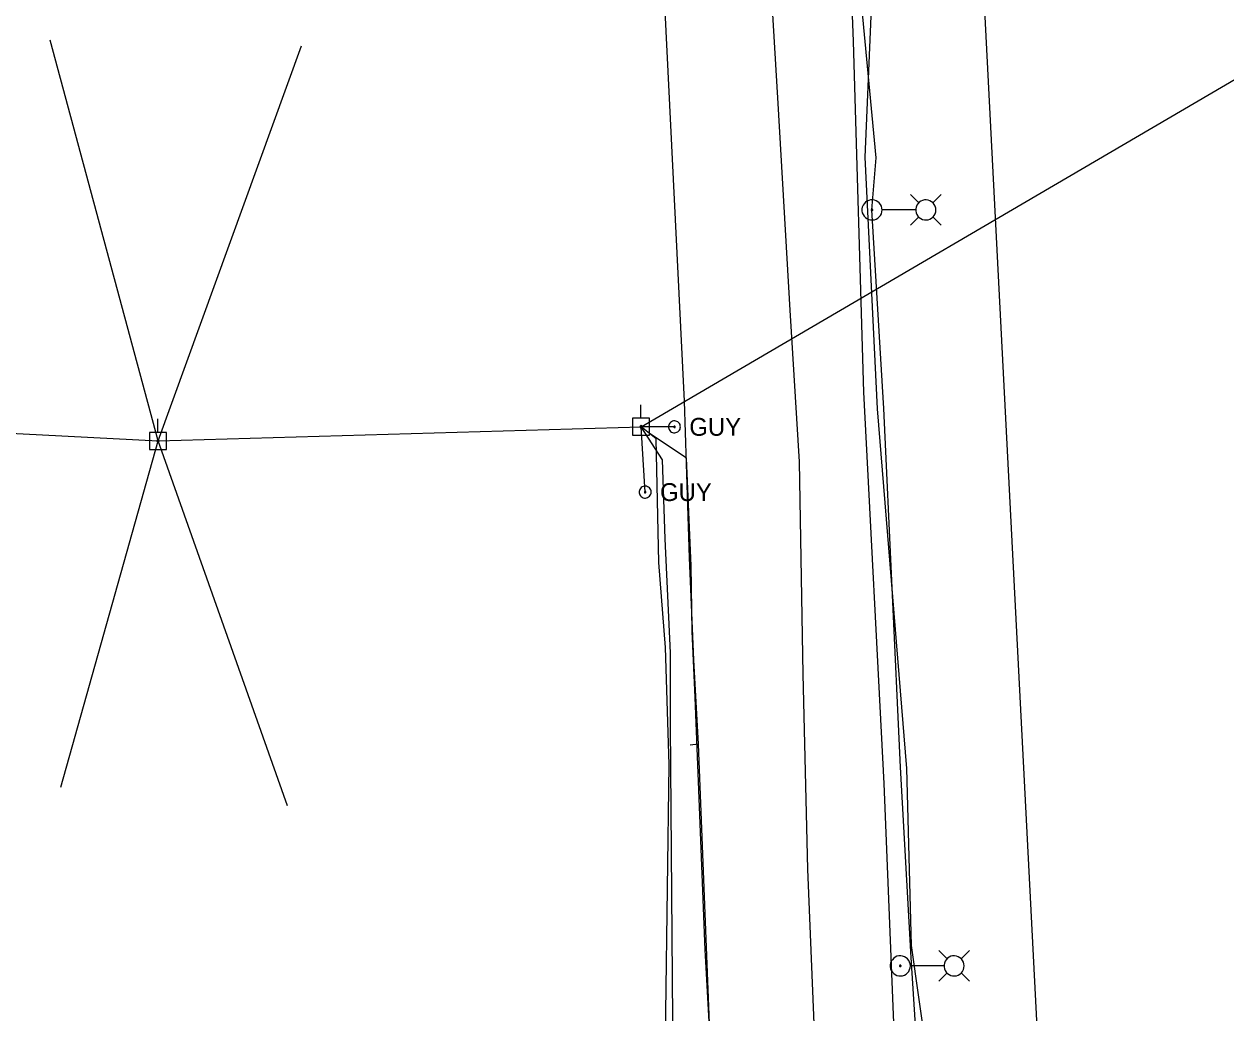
# Model space of a CAD drawing. Extents: x 596028 to 606371, y 330010 to 403088.
# Drawn here: x 604651.8 to 604911.1, y 335039.8 to 335253.1 of the extents above; entities that cross this region are included whole.
import ezdxf

# ---------------------------------------------------------------- set-up
doc = ezdxf.new("R2010")
doc.units = 0
for name, color, linetype in [('E_FTMS_Conduit', 7, 'Continuous'), ('E_LTG', 7, 'Continuous'), ('E_LTG_CID', 7, 'Continuous'), ('E_UTL_E_UG', 7, 'Continuous'), ('E_UTL_EGuyWire', 7, 'Continuous'), ('E_UTL_EPowerPole', 7, 'Continuous'), ('E_UTL_FO_UG', 7, 'Continuous'), ('E_UTL_FO_UG_QWEST', 7, 'Continuous'), ('E_UTL_Overhead', 7, 'Continuous'), ('E_UTL_SAN_UG_MMSD', 7, 'Continuous'), ('E_UTL_T_UG', 7, 'Continuous'), ('E_UTL_TV_UG', 7, 'Continuous'), ('E_UTL_W_UG', 7, 'Continuous')]:
    doc.layers.add(name, color=color, linetype=linetype)

msp = doc.modelspace()

# ---------------------------------------------------------------- linework, layer by layer
at = {"layer": 'E_FTMS_Conduit'}
msp.add_lwpolyline([(604860.3, 334662.92), (604859.68, 334742.73), (604857.4, 334780.45), (604853.68, 334856.29), (604850.24, 334895.79), (604847.27, 334936.94), (604849.45, 335010.26), (604843.22, 335054.36), (604842.26, 335092.55), (604835.93, 335170.05), (604833.24, 335224.35), (604834.53, 335254.76), (604831.45, 335295.34), (604820.14, 335431.05), (604817.01, 335471.26), (604813.1, 335515.04), (604806.53, 335560.93), (604800.96, 335611.56), (604797.96, 335632.41), (604784.91, 335714.95), (604779.76, 335753.85), (604771, 335834.87), (604763.88, 335879.23)], dxfattribs=at)
at = {"layer": 'E_LTG'}
for points in [[(604844.79, 335214.49), (604843.01, 335216.27)], [(604847.84, 335214.49), (604849.62, 335216.27)], [(604836.89, 335212.97), (604836.85, 335213.38), (604836.73, 335213.78), (604836.54, 335214.15), (604836.28, 335214.47), (604835.97, 335214.74), (604835.61, 335214.95), (604835.22, 335215.08), (604834.81, 335215.14), (604834.4, 335215.12), (604834, 335215.03), (604833.62, 335214.85), (604833.29, 335214.61), (604833, 335214.31), (604832.78, 335213.97), (604832.62, 335213.58), (604832.54, 335213.18), (604832.54, 335212.76), (604832.62, 335212.36), (604832.78, 335211.97), (604833, 335211.62), (604833.29, 335211.33), (604833.62, 335211.09), (604834, 335210.91), (604834.4, 335210.82), (604834.81, 335210.8), (604835.22, 335210.86), (604835.61, 335210.99), (604835.97, 335211.2), (604836.28, 335211.47), (604836.54, 335211.79), (604836.73, 335212.16), (604836.85, 335212.56), (604836.89, 335212.97)], [(604848.49, 335212.97), (604848.45, 335213.38), (604848.33, 335213.78), (604848.14, 335214.15), (604847.89, 335214.47), (604847.58, 335214.74), (604847.22, 335214.95), (604846.83, 335215.08), (604846.42, 335215.14), (604846, 335215.12), (604845.6, 335215.03), (604845.23, 335214.85), (604844.89, 335214.61), (604844.6, 335214.31), (604844.38, 335213.97), (604844.23, 335213.58), (604844.15, 335213.18), (604844.15, 335212.76), (604844.23, 335212.36), (604844.38, 335211.97), (604844.6, 335211.62), (604844.89, 335211.33), (604845.23, 335211.09), (604845.6, 335210.91), (604846, 335210.82), (604846.42, 335210.8), (604846.83, 335210.86), (604847.22, 335210.99), (604847.58, 335211.2), (604847.89, 335211.47), (604848.14, 335211.79), (604848.33, 335212.16), (604848.45, 335212.56), (604848.49, 335212.97)], [(604834.88, 335212.97), (604834.87, 335213), (604834.86, 335213.03), (604834.85, 335213.06), (604834.83, 335213.08), (604834.81, 335213.11), (604834.78, 335213.12), (604834.75, 335213.13), (604834.72, 335213.14), (604834.69, 335213.13), (604834.66, 335213.13), (604834.63, 335213.11), (604834.6, 335213.1), (604834.58, 335213.07), (604834.56, 335213.05), (604834.55, 335213.02), (604834.54, 335212.99), (604834.54, 335212.95), (604834.55, 335212.92), (604834.56, 335212.89), (604834.58, 335212.87), (604834.6, 335212.84), (604834.63, 335212.83), (604834.66, 335212.81), (604834.69, 335212.8), (604834.72, 335212.8), (604834.75, 335212.81), (604834.78, 335212.82), (604834.81, 335212.83), (604834.83, 335212.85), (604834.85, 335212.88), (604834.86, 335212.91), (604834.87, 335212.94), (604834.88, 335212.97)], [(604844.1, 335212.97), (604836.92, 335212.97)], [(604844.79, 335211.45), (604843.01, 335209.67)], [(604847.84, 335211.45), (604849.62, 335209.67)], [(604850.89, 335051.49), (604849.11, 335053.26)], [(604853.94, 335051.49), (604855.72, 335053.26)], [(604842.99, 335049.96), (604842.95, 335050.37), (604842.83, 335050.77), (604842.64, 335051.14), (604842.38, 335051.46), (604842.07, 335051.73), (604841.71, 335051.94), (604841.32, 335052.07), (604840.91, 335052.13), (604840.5, 335052.11), (604840.1, 335052.02), (604839.72, 335051.84), (604839.39, 335051.6), (604839.1, 335051.3), (604838.88, 335050.96), (604838.72, 335050.57), (604838.64, 335050.17), (604838.64, 335049.75), (604838.72, 335049.35), (604838.88, 335048.96), (604839.1, 335048.61), (604839.39, 335048.32), (604839.72, 335048.08), (604840.1, 335047.9), (604840.5, 335047.81), (604840.91, 335047.79), (604841.32, 335047.85), (604841.71, 335047.98), (604842.07, 335048.19), (604842.38, 335048.46), (604842.64, 335048.78), (604842.83, 335049.15), (604842.95, 335049.55), (604842.99, 335049.96)], [(604854.59, 335049.96), (604854.55, 335050.37), (604854.43, 335050.77), (604854.24, 335051.14), (604853.99, 335051.46), (604853.68, 335051.73), (604853.32, 335051.94), (604852.93, 335052.07), (604852.52, 335052.13), (604852.1, 335052.11), (604851.7, 335052.02), (604851.33, 335051.84), (604850.99, 335051.6), (604850.7, 335051.3), (604850.48, 335050.96), (604850.33, 335050.57), (604850.25, 335050.17), (604850.25, 335049.75), (604850.33, 335049.35), (604850.48, 335048.96), (604850.7, 335048.61), (604850.99, 335048.32), (604851.33, 335048.08), (604851.7, 335047.9), (604852.1, 335047.81), (604852.52, 335047.79), (604852.93, 335047.85), (604853.32, 335047.98), (604853.68, 335048.19), (604853.99, 335048.46), (604854.24, 335048.78), (604854.43, 335049.15), (604854.55, 335049.55), (604854.59, 335049.96)], [(604840.98, 335049.96), (604840.97, 335049.99), (604840.96, 335050.02), (604840.95, 335050.05), (604840.93, 335050.07), (604840.91, 335050.1), (604840.88, 335050.11), (604840.85, 335050.12), (604840.82, 335050.13), (604840.79, 335050.12), (604840.76, 335050.12), (604840.73, 335050.1), (604840.7, 335050.09), (604840.68, 335050.06), (604840.66, 335050.04), (604840.65, 335050.01), (604840.64, 335049.98), (604840.64, 335049.94), (604840.65, 335049.91), (604840.66, 335049.88), (604840.68, 335049.86), (604840.7, 335049.83), (604840.73, 335049.82), (604840.76, 335049.8), (604840.79, 335049.8), (604840.82, 335049.79), (604840.85, 335049.8), (604840.88, 335049.81), (604840.91, 335049.82), (604840.93, 335049.85), (604840.95, 335049.87), (604840.96, 335049.9), (604840.97, 335049.93), (604840.98, 335049.96)], [(604850.2, 335049.96), (604843.02, 335049.96)], [(604850.89, 335048.44), (604849.11, 335046.66)], [(604853.94, 335048.44), (604855.72, 335046.66)]]:
    msp.add_lwpolyline(points, dxfattribs=at)
at = {"layer": 'E_LTG_CID'}
msp.add_lwpolyline([(604858.21, 334688.84), (604855.44, 334742.39), (604854.47, 334780.17), (604850.82, 334856.89), (604849.46, 334868.66), (604849.2, 334895.58), (604846.51, 334937.17), (604845.63, 335013.58), (604843.13, 335051.79), (604840.88, 335092.82), (604837.28, 335170.14), (604834.71, 335212.97), (604835.59, 335224.17), (604832.71, 335254.61), (604829.93, 335295), (604827.26, 335352.71), (604823.64, 335392.65)], dxfattribs=at)
at = {"layer": 'E_UTL_E_UG'}
msp.add_lwpolyline([(604838.91, 334672.58), (604835.72, 334731.86), (604833.33, 334793.2), (604830.28, 334854.41), (604827.22, 334896.47), (604826.3, 334974.48), (604823.31, 335011.26), (604820.86, 335070.81), (604819.86, 335112.84), (604819.04, 335158.63), (604817.07, 335191.32), (604814.49, 335235.91), (604811.85, 335279.29), (604809.46, 335325.61), (604807.12, 335373), (604804.05, 335421.46)], dxfattribs=at)
at = {"layer": 'E_UTL_EGuyWire'}
for p in [(604792.11, 335166.19), (604785.79, 335152.12)]:
    msp.add_line(p, (604784.91, 335166.22), dxfattribs=at)
for points in [[(604793.4, 335166.19), (604793.37, 335166.44), (604793.31, 335166.67), (604793.19, 335166.89), (604793.04, 335167.08), (604792.86, 335167.24), (604792.65, 335167.36), (604792.42, 335167.44), (604792.18, 335167.48), (604791.93, 335167.46), (604791.69, 335167.41), (604791.47, 335167.31), (604791.27, 335167.16), (604791.11, 335166.99), (604790.97, 335166.78), (604790.88, 335166.56), (604790.84, 335166.32), (604790.84, 335166.07), (604790.88, 335165.83), (604790.97, 335165.61), (604791.11, 335165.4), (604791.27, 335165.22), (604791.47, 335165.08), (604791.69, 335164.98), (604791.93, 335164.92), (604792.18, 335164.91), (604792.42, 335164.95), (604792.65, 335165.03), (604792.86, 335165.15), (604793.04, 335165.31), (604793.19, 335165.5), (604793.31, 335165.72), (604793.37, 335165.95), (604793.4, 335166.19)], [(604792.27, 335166.19), (604792.27, 335166.22), (604792.26, 335166.25), (604792.25, 335166.28), (604792.23, 335166.3), (604792.21, 335166.32), (604792.18, 335166.34), (604792.15, 335166.35), (604792.12, 335166.35), (604792.09, 335166.35), (604792.06, 335166.35), (604792.03, 335166.33), (604792.01, 335166.32), (604791.99, 335166.29), (604791.97, 335166.27), (604791.96, 335166.24), (604791.95, 335166.21), (604791.95, 335166.18), (604791.96, 335166.15), (604791.97, 335166.12), (604791.99, 335166.09), (604792.01, 335166.07), (604792.03, 335166.06), (604792.06, 335166.04), (604792.09, 335166.04), (604792.12, 335166.03), (604792.15, 335166.04), (604792.18, 335166.05), (604792.21, 335166.06), (604792.23, 335166.08), (604792.25, 335166.11), (604792.26, 335166.13), (604792.27, 335166.16), (604792.27, 335166.19)], [(604787.07, 335152.12), (604787.05, 335152.37), (604786.98, 335152.6), (604786.87, 335152.82), (604786.72, 335153.01), (604786.53, 335153.17), (604786.32, 335153.29), (604786.09, 335153.37), (604785.85, 335153.41), (604785.61, 335153.39), (604785.37, 335153.34), (604785.15, 335153.24), (604784.95, 335153.09), (604784.78, 335152.92), (604784.65, 335152.71), (604784.56, 335152.49), (604784.51, 335152.25), (604784.51, 335152), (604784.56, 335151.76), (604784.65, 335151.54), (604784.78, 335151.33), (604784.95, 335151.15), (604785.15, 335151.01), (604785.37, 335150.91), (604785.61, 335150.85), (604785.85, 335150.84), (604786.09, 335150.88), (604786.32, 335150.96), (604786.53, 335151.08), (604786.72, 335151.24), (604786.87, 335151.43), (604786.98, 335151.65), (604787.05, 335151.88), (604787.07, 335152.12)], [(604785.95, 335152.12), (604785.95, 335152.16), (604785.94, 335152.18), (604785.92, 335152.21), (604785.9, 335152.24), (604785.88, 335152.26), (604785.86, 335152.27), (604785.83, 335152.28), (604785.8, 335152.28), (604785.77, 335152.28), (604785.74, 335152.28), (604785.71, 335152.26), (604785.68, 335152.25), (604785.66, 335152.22), (604785.65, 335152.2), (604785.63, 335152.17), (604785.63, 335152.14), (604785.63, 335152.11), (604785.63, 335152.08), (604785.65, 335152.05), (604785.66, 335152.03), (604785.68, 335152), (604785.71, 335151.99), (604785.74, 335151.97), (604785.77, 335151.97), (604785.8, 335151.96), (604785.83, 335151.97), (604785.86, 335151.98), (604785.88, 335151.99), (604785.9, 335152.01), (604785.92, 335152.04), (604785.94, 335152.07), (604785.95, 335152.09), (604785.95, 335152.12)]]:
    msp.add_lwpolyline(points, dxfattribs=at)
at = {"layer": 'E_UTL_EPowerPole'}
for points in [[(604784.87, 335168.07), (604784.87, 335170.97)], [(604680.7, 335164.99), (604680.7, 335167.9)], [(604786.72, 335168.07), (604783.03, 335168.07)], [(604783.03, 335168.07), (604783.03, 335164.37)], [(604786.72, 335164.37), (604786.72, 335168.07)], [(604682.54, 335164.99), (604678.86, 335164.99)], [(604678.86, 335164.99), (604678.86, 335161.3)], [(604682.54, 335161.3), (604682.54, 335164.99)], [(604783.03, 335164.37), (604786.72, 335164.37)], [(604785.14, 335166.22), (604785.14, 335166.27), (604785.13, 335166.31), (604785.11, 335166.35), (604785.08, 335166.39), (604785.04, 335166.42), (604785.01, 335166.44), (604784.96, 335166.45), (604784.92, 335166.46), (604784.87, 335166.46), (604784.83, 335166.45), (604784.79, 335166.43), (604784.75, 335166.4), (604784.72, 335166.37), (604784.69, 335166.33), (604784.68, 335166.29), (604784.67, 335166.25), (604784.67, 335166.2), (604784.68, 335166.16), (604784.69, 335166.11), (604784.72, 335166.08), (604784.75, 335166.04), (604784.79, 335166.02), (604784.83, 335166), (604784.87, 335165.99), (604784.92, 335165.98), (604784.96, 335165.99), (604785.01, 335166.01), (604785.04, 335166.03), (604785.08, 335166.06), (604785.11, 335166.09), (604785.13, 335166.13), (604785.14, 335166.18), (604785.14, 335166.22)], [(604680.97, 335163.15), (604680.97, 335163.19), (604680.95, 335163.24), (604680.93, 335163.28), (604680.91, 335163.31), (604680.87, 335163.34), (604680.83, 335163.37), (604680.79, 335163.38), (604680.74, 335163.39), (604680.7, 335163.39), (604680.65, 335163.37), (604680.61, 335163.36), (604680.58, 335163.33), (604680.55, 335163.3), (604680.52, 335163.26), (604680.5, 335163.22), (604680.5, 335163.17), (604680.5, 335163.13), (604680.5, 335163.08), (604680.52, 335163.04), (604680.55, 335163), (604680.58, 335162.97), (604680.61, 335162.94), (604680.65, 335162.92), (604680.7, 335162.91), (604680.74, 335162.91), (604680.79, 335162.92), (604680.83, 335162.93), (604680.87, 335162.95), (604680.91, 335162.98), (604680.93, 335163.02), (604680.95, 335163.06), (604680.97, 335163.1), (604680.97, 335163.15)], [(604678.86, 335161.3), (604682.54, 335161.3)]]:
    msp.add_lwpolyline(points, dxfattribs=at)
at = {"layer": 'E_UTL_FO_UG'}
msp.add_lwpolyline([(604795.64, 335001.53), (604793.74, 335016.26), (604791.77, 335038.47), (604791.24, 335101.82), (604791.24, 335117.43), (604790.13, 335142.02), (604789.51, 335159.07), (604784.91, 335166.22)], dxfattribs=at)
at = {"layer": 'E_UTL_FO_UG_QWEST'}
msp.add_lwpolyline([(604860.02, 334633.27), (604855.03, 334705.91), (604850.49, 334782.01), (604846.38, 334856.9), (604842.05, 334937.04), (604840.43, 335012.73), (604837.31, 335089.26), (604832.93, 335173.7), (604830.71, 335249.27), (604828.33, 335311.14), (604825.79, 335353.18), (604822.55, 335385.33), (604819.59, 335404.65), (604816.19, 335465.69), (604807.94, 335539.85), (604801.77, 335593.87), (604787.66, 335681.73), (604774.8, 335752.9), (604764.64, 335825.63), (604754.97, 335878.92)], dxfattribs=at)
at = {"layer": 'E_UTL_Overhead'}
for p, q in [((604784.91, 335166.22), (605006.66, 335295.99)), ((604680.73, 335163.15), (604657.48, 335249.59)), ((604680.73, 335163.15), (604711.68, 335248.38)), ((604521.36, 335171.51), (604680.73, 335163.15)), ((604680.73, 335163.15), (604784.91, 335166.22)), ((604659.75, 335088.47), (604680.73, 335163.15)), ((604708.65, 335084.5), (604680.73, 335163.15))]:
    msp.add_line(p, q, dxfattribs=at)
at = {"layer": 'E_UTL_SAN_UG_MMSD'}
msp.add_line((604889.58, 334663.41), (604856.43, 335306.2), dxfattribs=at)
at = {"layer": 'E_UTL_T_UG'}
msp.add_lwpolyline([(604781.19, 334955.24), (604781.26, 334956.9), (604780.52, 334987.51), (604781.76, 334993.48), (604785.16, 334996.51), (604790.1, 334997.63), (604799.35, 335001.31), (604800.8, 335015.92), (604798.74, 335053.44), (604796.57, 335107.86), (604795.96, 335122.04), (604795.68, 335136.2), (604794.7, 335159.47), (604786.68, 335164.8)], dxfattribs=at)
at = {"layer": 'E_UTL_TV_UG'}
msp.add_lwpolyline([(604810.56, 334642.59), (604794.05, 334930.56), (604789.62, 334953.6), (604789.53, 334986.42), (604790.99, 335093.4), (604790.2, 335118.65), (604788.74, 335136.94), (604788.19, 335163.63), (604784.91, 335166.22)], dxfattribs=at)
at = {"layer": 'E_UTL_W_UG'}
msp.add_line((604794.29, 335171.74), (604786.55, 335327.76), dxfattribs=at)
for points in [[(604797.31, 335097.75), (604796.29, 335115.98), (604795.35, 335137.98), (604794.29, 335171.74)], [(604797.31, 335097.75), (604795.51, 335097.57)], [(604846.62, 333845.73), (604845.91, 333962.63), (604845.14, 333993.13), (604845.77, 334042.88), (604845.13, 334077.17), (604842.87, 334162.23), (604837.44, 334211.69), (604837.01, 334265.02), (604832.72, 334352.02), (604829.86, 334407.8), (604827.89, 334453.7), (604825.43, 334498.81), (604822.75, 334554.4), (604821.56, 334581.06), (604817.29, 334667.8), (604815.06, 334708.63), (604813.04, 334742.82), (604812.12, 334767.3), (604810.04, 334815.66), (604808.35, 334858.79), (604806.58, 334923.66), (604806.18, 334938.53), (604802.65, 334960.89), (604797.31, 335097.75)]]:
    msp.add_lwpolyline(points, dxfattribs=at)

# ---------------------------------------------------------------- texts
at = {"layer": 'E_UTL_EGuyWire'}
for p in [(604795.32, 335164.27), (604789, 335150.2)]:
    msp.add_text('GUY', height=3.85, dxfattribs=at).set_placement(p)

doc.saveas('drawing.dxf')
